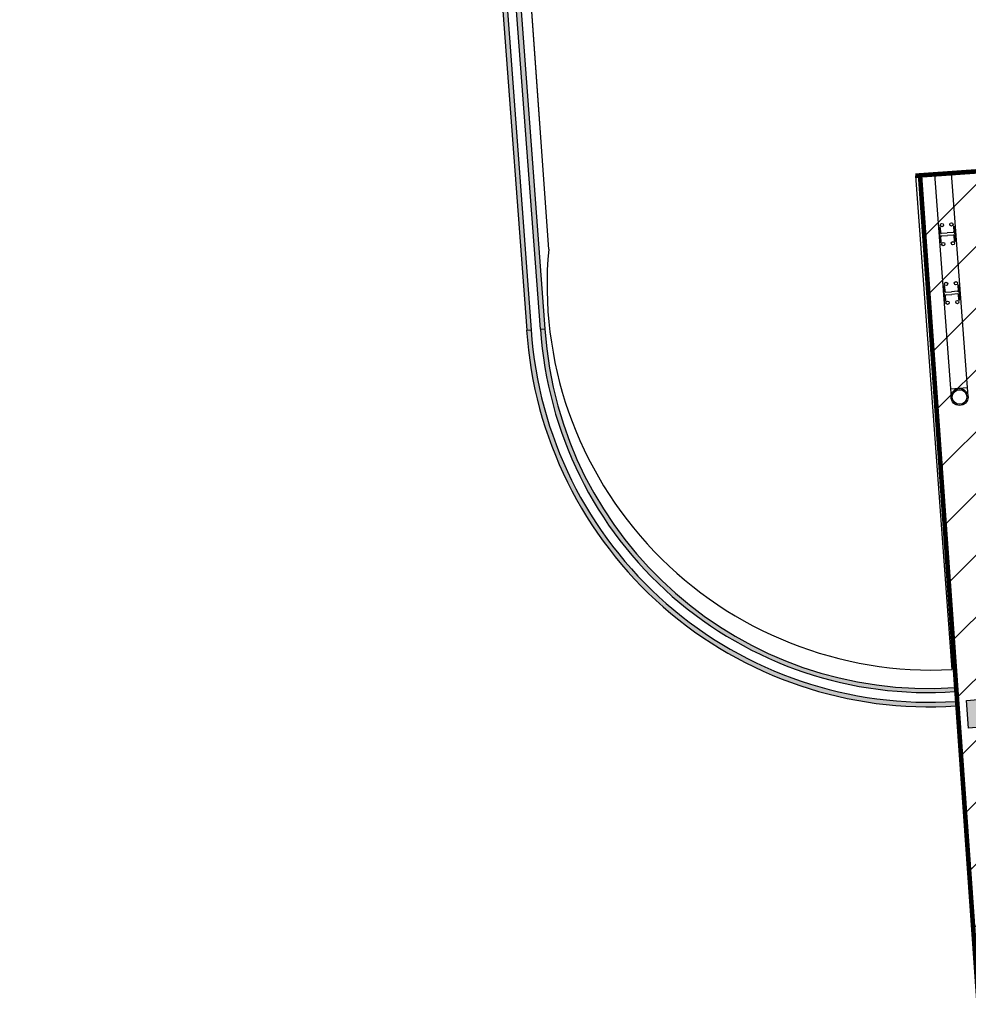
# Model space of a CAD drawing. Header units: millimetres. Extents: x 573132 to 957048, y 21042 to 318066.
# Tile 402 of 425: x 798397 to 808738, y 232783 to 243518. Entities that reach past the tile are written whole.
import ezdxf

# ---------------------------------------------------------------- set-up
doc = ezdxf.new("R2010")
doc.units = ezdxf.units.MM
doc.header["$LTSCALE"] = 2000
doc.linetypes.add('ECL-001', pattern=[100, 50, 0, 50])
for name, color, linetype in [('_NIBSC_A site plan', 7, 'Continuous'), ('_NIBSC_A_parking-bays', 7, 'Continuous'), ('_NIBSC_FM trees 3metre zone', 210, 'Continuous'), ('cad-block.com', 7, 'Continuous'), ('Give way road marking', 7, 'Continuous')]:
    doc.layers.add(name, color=color, linetype=linetype)

msp = doc.modelspace()

# ---------------------------------------------------------------- hatches: boundary and pattern name
h = msp.add_hatch()
h.set_pattern_fill('ANSI31', color=252, scale=150)
h.paths.add_polyline_path([(830901, 227877), (829809, 243346), (808212, 241821), (809321, 226119)])
at = {"layer": '_NIBSC_A_parking-bays'}
h = msp.add_hatch(color=40, dxfattribs=at)
h.dxf.hatch_style = 1
h.paths.add_polyline_path([(803587, 245316), (803537, 245313), (803924, 240133), (803974, 240136)])
h = msp.add_hatch(color=40, dxfattribs=at)
h.dxf.hatch_style = 1
h.paths.add_polyline_path([(803737, 245326), (803687, 245323), (804075, 240144), (804123, 240146)])
h = msp.add_hatch(color=40, dxfattribs=at)
h.dxf.hatch_style = 1
h.paths.add_polyline_path([(808597, 236086, -0.414297), (803974, 240136), (803924, 240133, 0.414325), (808601, 236036)])
h = msp.add_hatch(color=40, dxfattribs=at)
h.dxf.hatch_style = 1
h.paths.add_polyline_path([(808586, 236236, -0.414211), (804123, 240146), (804075, 240144, 0.415523), (808590, 236191)], flags=17)
at = {"layer": '_NIBSC_FM trees 3metre zone'}
h = msp.add_hatch(dxfattribs=at)
h.set_pattern_fill('ANSI31', color=256, scale=1500)
h.set_pattern_definition([(45, (0, -300000), (-3367.596, 3367.596), [])])
h.paths.add_polyline_path([(593903, 232618), (679741, 243682), (730246, 249484), (739010, 251813), (755357, 259573), (798190, 265512), (811701, 266996), (863086, 275757), (876855, 143048), (913767, 142394), (912963, 130303), (912377, 121144), (904519, 98598), (903418, 94708), (895370, 63436), (848719, 56730), (841119, 53483), (784097, 45680), (763758, 42854), (670408, 24435), (665578, 34770), (663265, 39853), (610755, 158064), (608829, 162280), (603679, 173549), (597793, 194110)])
h.paths.add_polyline_path([(597181, 230015), (680104, 240704), (730805, 246529), (740047, 248984), (756227, 256664), (798560, 262534), (812117, 264024), (860433, 272261), (874145, 140095), (910565, 139450), (909970, 130498), (909410, 121745), (901656, 99501), (900522, 95491), (892964, 66121), (847903, 59643), (840312, 56401), (783688, 48652), (763260, 45813), (672132, 27832), (668302, 36026), (666001, 41083), (613490, 159296), (611558, 163526), (606501, 174591), (600750, 194678)], flags=16)
at = {"layer": 'Give way road marking'}
h = msp.add_hatch(color=0, dxfattribs=at)
h.dxf.hatch_style = 1
h.paths.add_polyline_path([(808846, 236106), (808719, 236096), (808741, 235795), (808868, 235804)])

# ---------------------------------------------------------------- linework, layer by layer
at = {"color": 7}
for p, q in [((808553, 241846), (808369, 241833)), ((808369, 241833), (808550, 239397)), ((808553, 241846), (808735, 239411)), ((808429, 241173), (808423, 241250)), ((808432, 241250), (808436, 241197)), ((808577, 241261), (808580, 241208)), ((808592, 241185), (808586, 241262)), ((808429, 241173), (808435, 241096)), ((808444, 241097), (808440, 241150)), ((808446, 241189), (808509, 241193)), ((808449, 241160), (808511, 241165)), ((808572, 241198), (808509, 241193)), ((808574, 241169), (808511, 241165)), ((808588, 241108), (808584, 241161)), ((808592, 241185), (808597, 241108)), ((808477, 240532), (808471, 240609)), ((808480, 240609), (808484, 240556)), ((808624, 240620), (808628, 240567)), ((808639, 240544), (808634, 240621)), ((808477, 240532), (808482, 240455)), ((808492, 240456), (808488, 240509)), ((808494, 240548), (808557, 240552)), ((808496, 240519), (808559, 240523)), ((808620, 240557), (808557, 240552)), ((808622, 240528), (808559, 240523)), ((808636, 240467), (808632, 240519)), ((808639, 240544), (808645, 240467)), ((803924, 240133), (803974, 240136)), ((804075, 240144), (804123, 240146)), ((808728, 239503), (808543, 239489))]:
    msp.add_line(p, q, dxfattribs=at)
at = {"color": 7, "const_width": 50}
msp.add_lwpolyline([(808163, 241817), (829809, 243346), (830901, 227877), (809321, 226119), (808212, 241821)], dxfattribs=at)
at = {"color": 7}
for centre, radius in [((808450, 241278), 17.9), ((808555, 241286), 17.9), ((808465, 241072), 17.9), ((808571, 241080), 17.9), ((808497, 240637), 17.9), ((808603, 240645), 17.9), ((808513, 240431), 17.9), ((808619, 240439), 17.9), ((808643, 239404), 92.5)]:
    msp.add_circle(centre, radius, dxfattribs=at)
for centre, radius, start, end in [((808428, 241250), 4.7, 4.2651, 184.2651), ((808581, 241261), 4.7, 4.2651, 184.2651), ((808446, 241198), 9.39, 184.2651, 274.2651), ((808449, 241150), 9.39, 94.2651, 184.2651), ((808571, 241208), 9.39, 274.2651, 4.2651), ((808575, 241160), 9.39, 4.2651, 94.2651), ((808439, 241097), 4.7, 184.2651, 4.2651), ((808593, 241108), 4.7, 184.2651, 4.2651), ((808476, 240609), 4.7, 4.2651, 184.2651), ((808629, 240620), 4.7, 4.2651, 184.2651), ((808494, 240557), 9.39, 184.2651, 274.2651), ((808497, 240509), 9.39, 94.2651, 184.2651), ((808619, 240566), 9.39, 274.2651, 4.2651), ((808622, 240519), 9.39, 4.2651, 94.2651), ((808487, 240455), 4.7, 184.2651, 4.2651), ((808640, 240467), 4.7, 184.2651, 4.2651)]:
    msp.add_arc(centre, radius, start, end, dxfattribs=at)
at = {"layer": '_NIBSC_A site plan', "linetype": 'ECL-001'}
for q in [(803405, 251681), (803878, 245033)]:
    msp.add_line((804164, 241016), q, dxfattribs=at)
at = {"layer": '_NIBSC_A site plan'}
for points in [[(808163, 241817), (829804, 243415), (830142, 238627), (830042, 238619), (829704, 243408)], [(808163, 241817), (808560, 236432)]]:
    msp.add_lwpolyline(points, dxfattribs=at)
msp.add_arc((808347, 240628), 4201, 174.6965, 272.8954, dxfattribs=at)
at = {"layer": '_NIBSC_A_parking-bays', "color": 40}
for p, q in [((803065, 251652), (803924, 240133)), ((803114, 251657), (803974, 240136)), ((804075, 240144), (803212, 251665)), ((803264, 251669), (804123, 240146)), ((808586, 236236), (808590, 236191)), ((808597, 236086), (808601, 236036))]:
    msp.add_line(p, q, dxfattribs=at)
for centre, radius, start, end in [((808310, 240422), 4396, 183.7769, 273.7986), ((808310, 240422), 4346, 183.7769, 273.7933), ((808300, 240415), 4233, 183.6711, 273.9271), ((808310, 240422), 4196, 183.7769, 273.7764)]:
    msp.add_arc(centre, radius, start, end, dxfattribs=at)
at = {"layer": 'cad-block.com', "color": 7}
msp.add_circle((808643, 239404), 79.5, dxfattribs=at)
at = {"layer": 'Give way road marking', "color": 7}
msp.add_lwpolyline([(808741, 235795), (808719, 236096), (808846, 236106), (808868, 235804)], close=True, dxfattribs=at)

doc.saveas('drawing.dxf')
